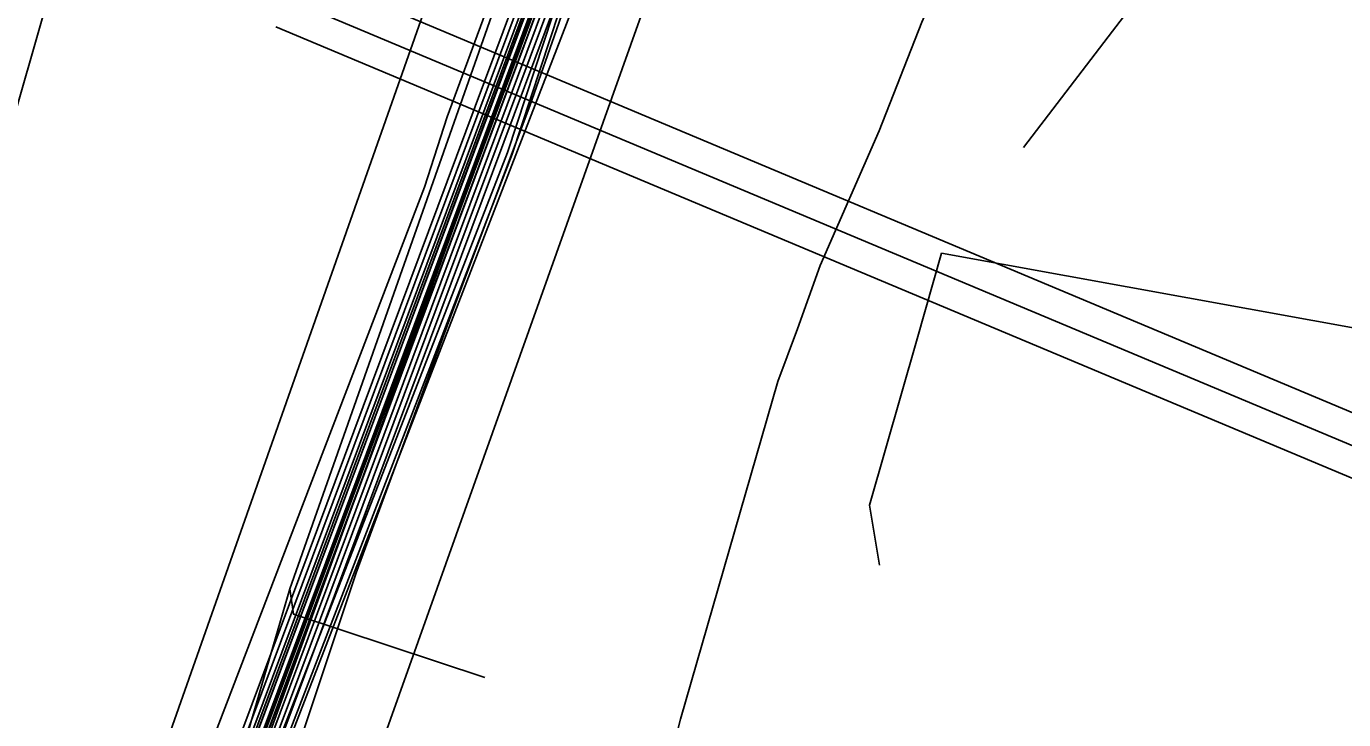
# Model space of a CAD drawing. Extents: x -596024 to -594475, y -1163820 to -1161957.
# Drawn here: x -594948.5 to -594894.3, y -1162194.5 to -1162166 of the extents above; entities that cross this region are included whole.
import ezdxf

# ---------------------------------------------------------------- set-up
doc = ezdxf.new("R2010")
doc.units = 0
for name, color, linetype in [('Vrstva 1', 7, 'Continuous'), ('Vrstva 10', 7, 'Continuous'), ('Vrstva 12', 7, 'Continuous'), ('Vrstva 13', 7, 'Continuous'), ('Vrstva 29', 7, 'Continuous'), ('Vrstva 30', 7, 'Continuous'), ('Vrstva 42', 7, 'Continuous'), ('Vrstva 44', 7, 'Continuous'), ('Vrstva 55', 7, 'Continuous'), ('Vrstva 58', 7, 'Continuous'), ('Vrstva 9', 7, 'Continuous')]:
    doc.layers.add(name, color=color, linetype=linetype)

msp = doc.modelspace()

# ---------------------------------------------------------------- linework, layer by layer
at = {"layer": 'Vrstva 1'}
msp.add_lwpolyline([(-594929.595, -1162192.757), (-594937.464, -1162190.156), (-594937.626, -1162189.112)], dxfattribs=at)
at = {"layer": 'Vrstva 10'}
for p, q in [((-594919.937, -1162143.833), (-594940.567, -1162199.07)), ((-594940.222, -1162199.228), (-594919.582, -1162143.966))]:
    msp.add_line(p, q, dxfattribs=at)
at = {"layer": 'Vrstva 12'}
for points in [[(-594938.65, -1162132.45), (-594939.94, -1162137.9), (-594940.48, -1162142.29), (-594945.83, -1162158.49), (-594946.79, -1162162.06), (-594950.07, -1162173.52), (-594957.82, -1162196.23), (-594973.83, -1162243.01), (-594986.34, -1162280.9), (-594995.28, -1162307.97), (-595001.11, -1162334.64), (-595000.94, -1162335.11), (-594999.28, -1162352.34), (-594997.66, -1162363.83), (-594996.8, -1162372.69), (-594994.36, -1162396.57), (-594993.55, -1162422.69), (-594989.89, -1162471.94), (-594989.27, -1162484.26), (-594988.21, -1162493.1)], [(-594938.18, -1162132.1), (-594937.46, -1162132.16), (-594921, -1162139.23), (-594914.51, -1162140.99), (-594903.91, -1162145.02), (-594903.18, -1162145.52), (-594903.29, -1162147.39), (-594908.88, -1162159.69), (-594911.61, -1162165.81), (-594913.37, -1162170.27), (-594915.79, -1162175.82), (-594916.73, -1162178.42), (-594917.54, -1162180.59), (-594921.54, -1162194.47), (-594922.15, -1162196.85), (-594922.34, -1162197.5), (-594928.73, -1162215.2), (-594934.96, -1162232.34), (-594941.42, -1162249.91), (-594947.63, -1162267.23)]]:
    msp.add_lwpolyline(points, dxfattribs=at)
at = {"layer": 'Vrstva 13'}
msp.add_line((-594923.653, -1162141.377), (-594961.69, -1162249.37), dxfattribs=at)
at = {"layer": 'Vrstva 29'}
msp.add_line((-594856.116, -1162199.06), (-594937.718, -1162164.841), dxfattribs=at)
at = {"layer": 'Vrstva 30'}
for p, q in [((-594937.235, -1162163.688), (-594855.633, -1162197.907)), ((-594856.6, -1162200.213), (-594938.201, -1162165.994))]:
    msp.add_line(p, q, dxfattribs=at)
at = {"layer": 'Vrstva 42'}
for points in [[(-594937.107, -1162195.119), (-594934.887, -1162188.459), (-594930.947, -1162177.769), (-594927.747, -1162169.249), (-594926.547, -1162165.839), (-594923.577, -1162157.179), (-594920.597, -1162148.239), (-594918.637, -1162143.169), (-594916.467, -1162137.919), (-594915.517, -1162137.059), (-594914.707, -1162137.099), (-594913.807, -1162137.389), (-594902.037, -1162142.129), (-594900.637, -1162142.549), (-594898.327, -1162143.259), (-594886.337, -1162148.389), (-594878.867, -1162151.329), (-594865.957, -1162156.909), (-594855.387, -1162161.629), (-594853.437, -1162162.409), (-594846.747, -1162164.939), (-594845.647, -1162165.599)], [(-594958.127, -1162262.266), (-594959.535, -1162261.439), (-594957.574, -1162255.697), (-594953.584, -1162242.328), (-594946.169, -1162221.585), (-594940.703, -1162204.889), (-594939.204, -1162199.363), (-594918.663, -1162146.295), (-594918.491, -1162145.679), (-594918.643, -1162144.786), (-594918.89, -1162143.172), (-594918.8, -1162142.17)]]:
    msp.add_lwpolyline(points, dxfattribs=at)
at = {"layer": 'Vrstva 44'}
for points in [[(-594897.711, -1162113.224), (-594899.327, -1162116.203), (-594914.275, -1162143.43), (-594914.877, -1162143.814), (-594915.93, -1162143.835), (-594918.319, -1162143.304), (-594919.57, -1162144.214), (-594928.47, -1162171.229), (-594938.587, -1162197.497), (-594939.94, -1162199.983), (-594948.355, -1162223.097), (-594959.108, -1162256.412), (-594959.244, -1162256.859), (-594960.697, -1162257.338), (-594962.509, -1162256.765), (-594967.966, -1162254.906), (-594973.009, -1162253.137), (-594974.955, -1162249.758), (-594981.381, -1162245.435), (-594988.082, -1162242.336), (-594992.7, -1162240.377), (-594999.092, -1162238.351), (-595000.799, -1162237.338), (-595000.448, -1162236.382)], [(-594988.666, -1162240.447), (-594988.908, -1162241.782), (-594987.998, -1162242.153), (-594981.353, -1162245.28), (-594974.83, -1162249.699), (-594972.891, -1162253.002), (-594967.908, -1162254.744), (-594962.542, -1162256.591), (-594960.679, -1162257.077), (-594959.389, -1162256.632), (-594959.298, -1162256.35), (-594948.545, -1162223.033), (-594940.126, -1162199.911), (-594938.856, -1162197.362), (-594928.658, -1162171.161), (-594919.74, -1162144.09), (-594918.363, -1162143.09), (-594915.91, -1162143.635), (-594914.937, -1162143.616), (-594914.425, -1162143.288), (-594899.507, -1162116.113), (-594898.072, -1162113.187)], [(-594846.169, -1162165.001), (-594853.363, -1162161.962), (-594857.354, -1162160.035), (-594858.446, -1162159.592), (-594871.926, -1162154.019), (-594895.105, -1162144.081), (-594897.792, -1162143.031), (-594899.536, -1162142.474), (-594908.933, -1162138.923), (-594914.33, -1162136.854), (-594915.725, -1162136.497), (-594916.45, -1162137.416), (-594917.826, -1162140.371), (-594919.903, -1162144.04), (-594939.241, -1162197.227), (-594938.236, -1162199.894)], [(-594923.797, -1162140.694), (-594923.388, -1162140.821), (-594922.241, -1162141.486), (-594920.047, -1162142.03), (-594919.858, -1162143.46), (-594919.905, -1162143.865), (-594926.841, -1162162.484), (-594933.661, -1162180.834), (-594940.621, -1162199.465), (-594946.442, -1162216.657), (-594950.872, -1162229.747), (-594955.304, -1162242.843), (-594955.443, -1162243.548), (-594955.998, -1162244.737)], [(-594940.433, -1162199.533), (-594933.473, -1162180.904), (-594926.653, -1162162.554), (-594919.709, -1162143.913), (-594919.656, -1162143.458), (-594919.867, -1162141.868), (-594922.193, -1162141.292)]]:
    msp.add_lwpolyline(points, dxfattribs=at)
at = {"layer": 'Vrstva 55'}
for p, q in [((-594911.808, -1162178.833), (-594910.796, -1162175.306)), ((-594910.796, -1162175.306), (-594866.915, -1162183.279))]:
    msp.add_line(p, q, dxfattribs=at)
for points in [[(-594907.427, -1162170.962), (-594899.967, -1162161.198), (-594890.461, -1162147.786)], [(-594911.808, -1162178.833), (-594913.769, -1162185.666), (-594913.353, -1162188.141)]]:
    msp.add_lwpolyline(points, dxfattribs=at)
at = {"layer": 'Vrstva 58'}
for points in [[(-594941.094, -1162198.987), (-594920.43, -1162143.658), (-594919.617, -1162140.938), (-594919.37, -1162139.932), (-594919.014, -1162139.223), (-594918.681, -1162138.689), (-594919.617, -1162138.478), (-594921.764, -1162138.03), (-594934.783, -1162132.453), (-594952.315, -1162124.916), (-594967.814, -1162119.636), (-595002.082, -1162105.573), (-595032.074, -1162092.561), (-595055.072, -1162082.532)], [(-595041.397, -1162089.909), (-595034.617, -1162092.679), (-595027.267, -1162095.839), (-595020.387, -1162098.809), (-595012.487, -1162102.179), (-595006.837, -1162104.529), (-595000.497, -1162107.189), (-594990.767, -1162111.269), (-594975.847, -1162117.399), (-594966.807, -1162121.239), (-594957.207, -1162125.239), (-594950.537, -1162128.129), (-594946.007, -1162130.299), (-594943.307, -1162132.019), (-594935.857, -1162135.589), (-594926.057, -1162139.729), (-594922.857, -1162140.779), (-594922.177, -1162141.239), (-594919.817, -1162141.829), (-594919.607, -1162143.459), (-594919.657, -1162143.929), (-594926.607, -1162162.569), (-594933.427, -1162180.919), (-594940.387, -1162199.549)], [(-594939.981, -1162199.469), (-594919.291, -1162144.075), (-594918.955, -1162143.309), (-594918.4, -1162143.331), (-594915.977, -1162144.258), (-594915.412, -1162144.194), (-594915.048, -1162143.885), (-594913.459, -1162141.144), (-594911.218, -1162136.132), (-594909.264, -1162133.195), (-594904.464, -1162125.806), (-594902.965, -1162123.407), (-594901.238, -1162120.682), (-594900.073, -1162118.203), (-594899.805, -1162117.369), (-594898.1, -1162112.89), (-594898.39, -1162112.21), (-594898.67, -1162111.91)], [(-594939.797, -1162199.549), (-594919.104, -1162144.145), (-594918.846, -1162143.509), (-594918.44, -1162143.529), (-594916.003, -1162144.462), (-594915.328, -1162144.386), (-594914.892, -1162144.015), (-594913.281, -1162141.236), (-594911.042, -1162136.228), (-594909.096, -1162133.305), (-594904.296, -1162125.914), (-594902.795, -1162123.513), (-594901.062, -1162120.778), (-594899.887, -1162118.277), (-594899.615, -1162117.431), (-594897.23, -1162114.29)], [(-594881.54, -1162134.66), (-594886.2, -1162132.57), (-594908.87, -1162123.34), (-594910.38, -1162122.75), (-594911.37, -1162122.84), (-594919.74, -1162139.57), (-594920.46, -1162141.06), (-594927.96, -1162161.23), (-594929.06, -1162164.03), (-594931.14, -1162169.7), (-594932.08, -1162172.59), (-594942.61, -1162200.07)], [(-594942.61, -1162200.07), (-594932.08, -1162172.59), (-594931.14, -1162169.7), (-594929.06, -1162164.03), (-594927.96, -1162161.23), (-594920.46, -1162141.06), (-594919.74, -1162139.57), (-594911.37, -1162122.84), (-594910.38, -1162122.75), (-594908.87, -1162123.34), (-594886.2, -1162132.57), (-594881.54, -1162134.66), (-594872.81, -1162138.34), (-594871.48, -1162138.9), (-594855.8, -1162145.62), (-594837.62, -1162153.37)], [(-594939.61, -1162199.63), (-594918.915, -1162144.219), (-594918.713, -1162143.717), (-594918.94, -1162143.104), (-594918.381, -1162141.232), (-594918.252, -1162140.579), (-594917.796, -1162140.109), (-594917.204, -1162139.652), (-594916.768, -1162139.367), (-594915.984, -1162139.169), (-594915.031, -1162138.859), (-594914.333, -1162138.259), (-594913.549, -1162137.557), (-594913.399, -1162137.543), (-594900.475, -1162141.587), (-594896.373, -1162143.339), (-594893.653, -1162143.892), (-594892.648, -1162143.635), (-594888.041, -1162132.926), (-594885.147, -1162127.641), (-594884.11, -1162127.807), (-594870.182, -1162133.295), (-594857.695, -1162138.744), (-594837.816, -1162147.237)], [(-594940.348, -1162199.31), (-594919.666, -1162143.935), (-594918.827, -1162141.126), (-594918.657, -1162140.338), (-594918.103, -1162139.765), (-594917.47, -1162139.278), (-594917.067, -1162139.015), (-594916.084, -1162138.72), (-594915.26, -1162138.451), (-594914.636, -1162137.915), (-594913.742, -1162137.113), (-594913.349, -1162137.079), (-594900.315, -1162141.156), (-594896.271, -1162142.888)], [(-594896.271, -1162142.888), (-594900.315, -1162141.156), (-594913.349, -1162137.079), (-594913.742, -1162137.113), (-594914.636, -1162137.915), (-594915.26, -1162138.451), (-594916.084, -1162138.72), (-594917.067, -1162139.015), (-594917.47, -1162139.278), (-594918.103, -1162139.765), (-594918.657, -1162140.338), (-594918.827, -1162141.126), (-594919.666, -1162143.935), (-594940.348, -1162199.31)], [(-594896.359, -1162143.07), (-594900.395, -1162141.342), (-594913.381, -1162137.279), (-594913.668, -1162137.305), (-594914.514, -1162138.063), (-594915.17, -1162138.627), (-594916.066, -1162138.918), (-594916.883, -1162139.125), (-594917.364, -1162139.439), (-594917.979, -1162139.913), (-594918.501, -1162140.452), (-594918.642, -1162141.168), (-594919.489, -1162144.003), (-594940.174, -1162199.388)], [(-594940.164, -1162199.39), (-594919.479, -1162144.005), (-594918.632, -1162141.17), (-594918.491, -1162140.454), (-594917.969, -1162139.915), (-594917.354, -1162139.441), (-594916.873, -1162139.127), (-594916.056, -1162138.92), (-594915.16, -1162138.629), (-594914.504, -1162138.065), (-594913.658, -1162137.307), (-594913.371, -1162137.281), (-594900.385, -1162141.344), (-594896.349, -1162143.072)], [(-594977.104, -1162237.777), (-594972.449, -1162239.243), (-594971.305, -1162239.645), (-594970.538, -1162239.875), (-594968.928, -1162240.33), (-594963.762, -1162241.935), (-594958.326, -1162243.856), (-594957.707, -1162243.901), (-594957.133, -1162243.935), (-594956.515, -1162243.74), (-594956.11, -1162243.341), (-594955.729, -1162242.675), (-594941.554, -1162200.389), (-594940.899, -1162199.071), (-594920.229, -1162143.725), (-594919.413, -1162140.994), (-594919.17, -1162140.006), (-594918.829, -1162139.326), (-594918.145, -1162138.205), (-594919.368, -1162137.929)], [(-594977.237, -1162238.155), (-594972.575, -1162239.623), (-594971.429, -1162240.025), (-594970.65, -1162240.259), (-594969.042, -1162240.714), (-594963.888, -1162242.315), (-594958.409, -1162244.251), (-594957.733, -1162244.3), (-594957.083, -1162244.339), (-594956.303, -1162244.092), (-594955.79, -1162243.588), (-594955.362, -1162242.839), (-594941.183, -1162200.542), (-594940.532, -1162199.23), (-594919.854, -1162143.865), (-594919.022, -1162141.082), (-594918.823, -1162140.222), (-594918.237, -1162139.615), (-594917.586, -1162139.114), (-594917.261, -1162138.903), (-594917.46, -1162138.59)], [(-594977.17, -1162237.966), (-594972.512, -1162239.433), (-594971.367, -1162239.835), (-594970.594, -1162240.067), (-594968.985, -1162240.522), (-594963.825, -1162242.125), (-594958.368, -1162244.053), (-594957.72, -1162244.1), (-594957.108, -1162244.137), (-594956.409, -1162243.916), (-594955.95, -1162243.465), (-594955.545, -1162242.757), (-594941.368, -1162200.465), (-594940.716, -1162199.15), (-594920.041, -1162143.795), (-594919.218, -1162141.038), (-594918.989, -1162140.106), (-594918.371, -1162139.465), (-594917.702, -1162138.951), (-594917.455, -1162138.791), (-594917.04, -1162138.79), (-594914.888, -1162138.949)], [(-594977.237, -1162238.155), (-594972.575, -1162239.623), (-594971.429, -1162240.025), (-594970.65, -1162240.259), (-594969.042, -1162240.714), (-594963.888, -1162242.315), (-594958.409, -1162244.251), (-594957.733, -1162244.3), (-594957.083, -1162244.339), (-594956.303, -1162244.092), (-594955.79, -1162243.588), (-594955.362, -1162242.839), (-594941.183, -1162200.542), (-594940.532, -1162199.23), (-594919.854, -1162143.865)], [(-594977.323, -1162238.502), (-594953.106, -1162246.109), (-594952.086, -1162246.06), (-594951.616, -1162245.889), (-594951.076, -1162245.359), (-594950.636, -1162244.589), (-594936.456, -1162202.288), (-594935.76, -1162200.858), (-594919.383, -1162154.938), (-594918.589, -1162146.546), (-594919.016, -1162145.753), (-594919.93, -1162145.631), (-594932.014, -1162149.685), (-594932.576, -1162149.499)]]:
    msp.add_lwpolyline(points, dxfattribs=at)
at = {"layer": 'Vrstva 9'}
msp.add_lwpolyline([(-594939.45, -1162195.364), (-594937.626, -1162189.112), (-594925.642, -1162155.114)], dxfattribs=at)

doc.saveas('drawing.dxf')
